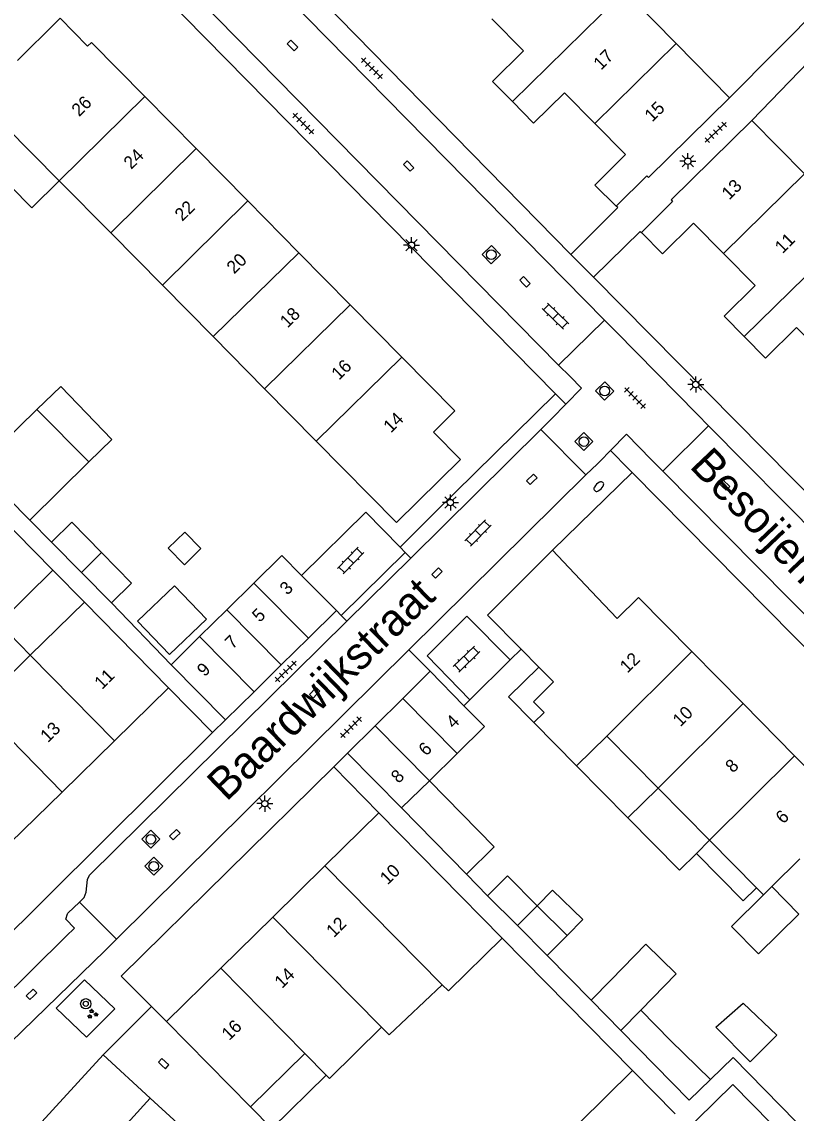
# Model space of a CAD drawing. Extents: x 128000 to 131008, y 398996 to 402500.
# Drawn here: x 129299.2 to 129359.4, y 399505.2 to 399590.2 of the extents above; entities that cross this region are included whole.
import ezdxf

# ---------------------------------------------------------------- set-up
doc = ezdxf.new("R2010")
doc.units = 0
for name, color, linetype in [('gg-afsc-erfafscheiding', 7, 'Continuous'), ('gg-afsc-muur', 7, 'Continuous'), ('gg-anno-huisnummerreeks BGT', 7, 'Continuous'), ('gg-anno-openbare ruimte label', 7, 'Continuous'), ('gg-bbg-bijgebouw', 7, 'Continuous'), ('gg-bbg-gedigitaliseerde bebouwing', 7, 'Continuous'), ('gg-bbg-gedigitaliseerde bijgebouw', 7, 'Continuous'), ('gg-bbg-hoofdgebouw', 7, 'Continuous'), ('gg-bbg-luifel en loopbrug', 7, 'Continuous'), ('gg-bbg-tussenscheiding', 7, 'Continuous'), ('gg-knt-verharding', 7, 'Continuous'), ('gt-grn-weggrens', 7, 'Continuous'), ('gt-symb-boom', 7, 'Continuous'), ('gt-symb-brandkraan', 7, 'Continuous'), ('gt-symb-groenvak', 7, 'Continuous'), ('gt-symb-klinker verharding', 7, 'Continuous'), ('gt-symb-kolk', 7, 'Continuous'), ('gt-symb-lichtmast', 7, 'Continuous'), ('gt-symb-rioolschacht', 7, 'Continuous'), ('gt-symb-tegel verharding', 7, 'Continuous')]:
    doc.layers.add(name, color=color, linetype=linetype)

# ---------------------------------------------------------------- blocks, each defined once
blk = doc.blocks.new('gt0-KOLK')
at = {"layer": 'gt-symb-kolk'}
blk.add_lwpolyline([(0, 0), (0.375, 0), (0.375, 0.4), (-0.375, 0.4), (-0.375, 0), (0, 0)], dxfattribs=at)
blk = doc.blocks.new('gt0-LMAST')
at = {"layer": 'gt-symb-lichtmast'}
for p, q in [((-0.182, 0.173), (-0.447, 0.438)), ((-0.005, 0.246), (-0.005, 0.621)), ((0.172, 0.173), (0.437, 0.438)), ((-0.255, -0.004), (-0.63, -0.004)), ((-0.182, -0.181), (-0.447, -0.446)), ((-0.005, -0.254), (-0.005, -0.629)), ((0.437, -0.446), (0.172, -0.181)), ((0.245, -0.004), (0.62, -0.004))]:
    blk.add_line(p, q, dxfattribs=at)
blk.add_circle((-0.005, -0.004), 0.25, dxfattribs=at)
blk = doc.blocks.new('gt0-TEG1')
at = {"layer": 'gt-symb-tegel verharding'}
for p, q in [((-1.125, 0), (1.125, 0)), ((-0.9, -0.25), (-0.9, 0.25)), ((-0.45, -0.25), (-0.45, 0.25)), ((0, -0.25), (0, 0.25)), ((0.45, -0.25), (0.45, 0.25)), ((0.9, -0.25), (0.9, 0.25))]:
    blk.add_line(p, q, dxfattribs=at)
blk = doc.blocks.new('gt0-RS')
at = {"layer": 'gt-symb-rioolschacht'}
blk.add_lwpolyline([(-0.5, -0.5), (0.5, -0.5), (0.5, 0.5), (-0.5, 0.5)], close=True, dxfattribs=at)
blk.add_circle((0, 0), 0.375, dxfattribs=at)
blk = doc.blocks.new('gt0-KL1')
at = {"layer": 'gt-symb-klinker verharding'}
for p, q in [((-1.15, 0.3), (1.15, 0.3)), ((-1, -0.3), (-1, 0.3)), ((-0.5, 0.3), (-0.5, 0.45)), ((0, -0.3), (0, 0.3)), ((0.5, 0.3), (0.5, 0.45)), ((1, -0.3), (1, 0.3)), ((-1.15, -0.3), (1.15, -0.3)), ((-0.5, -0.45), (-0.5, -0.3)), ((0.5, -0.45), (0.5, -0.3))]:
    blk.add_line(p, q, dxfattribs=at)
blk = doc.blocks.new('gt0-BR')
at = {"layer": 'gt-symb-brandkraan'}
for centre, radius, start, end in [((-0.244, 0), 0.206, 107.56694, 252.43307), ((0.599, -2.664), 3, 106.89205, 107.56694), ((0, -0.691), 0.938, 73.10799, 106.89205), ((-0.599, -2.664), 3, 72.43309, 73.10799), ((0.244, 0), 0.206, 287.56695, 72.43309), ((0.599, 2.664), 3, 252.43307, 253.10797), ((0, 0.691), 0.938, 253.10797, 286.89206), ((-0.599, 2.664), 3, 286.89206, 287.56695)]:
    blk.add_arc(centre, radius, start, end, dxfattribs=at)
blk = doc.blocks.new('gt0-BOOM')
at = {"layer": 'gt-symb-boom'}
for radius in [0.4, 0.2]:
    blk.add_circle((0, 0), radius, dxfattribs=at)
blk = doc.blocks.new('gt0-GRVAK')
at = {"layer": 'gt-symb-groenvak'}
for p, q in [((-0.11, 0.189), (-0.228, 0.24)), ((-0.182, 0.153), (0.088, 0.153)), ((-0.091, 0.211), (-0.156, 0.322)), ((-0.047, 0.214), (-0.047, 0.393)), ((-0.004, 0.211), (0.061, 0.322)), ((0.015, 0.189), (0.133, 0.24)), ((0.262, -0.052), (0.197, 0.059)), ((0.305, -0.049), (0.305, 0.13)), ((0.349, -0.052), (0.414, 0.059)), ((-0.245, -0.228), (-0.363, -0.177)), ((-0.318, -0.264), (-0.047, -0.264)), ((-0.226, -0.206), (-0.291, -0.095)), ((-0.183, -0.203), (-0.183, -0.024)), ((-0.139, -0.206), (-0.074, -0.095)), ((-0.12, -0.228), (-0.002, -0.177)), ((0.243, -0.074), (0.125, -0.023)), ((0.17, -0.11), (0.441, -0.11)), ((0.368, -0.074), (0.486, -0.023))]:
    blk.add_line(p, q, dxfattribs=at)

msp = doc.modelspace()

# ---------------------------------------------------------------- linework, layer by layer
at = {"layer": 'gg-afsc-erfafscheiding'}
for p, q in [((129301.591, 399547.471), (129291.818, 399557.373)), ((129301.48, 399549.65), (129299.803, 399551.357)), ((129328.613, 399549.259), (129331.297, 399551.93)), ((129310.781, 399540.098), (129306.15, 399544.93)), ((129333.785, 399523.809), (129335.42, 399522.12)), ((129346.708, 399508.508), (129336.563, 399518.825)), ((129343.49, 399513.98), (129340.06, 399517.47)), ((129352.77, 399507.809), (129354.537, 399509.522)), ((129363.878, 399500), (129354.537, 399509.522))]:
    msp.add_line(p, q, dxfattribs=at)
for points in [[(129354.262, 399584.238), (129361.519, 399591.571), (129349.34, 399603.725), (129341.619, 399611.539), (129338.683, 399614.565)], [(129368.984, 399584.231), (129363.352, 399590.097), (129356, 399582.47)], [(129320.951, 399547.055), (129325.957, 399551.977), (129328.613, 399549.259)]]:
    msp.add_lwpolyline(points, dxfattribs=at)
at = {"layer": 'gg-afsc-muur'}
for p, q in [((129338.04, 399541.318), (129337.186, 399540.475)), ((129337.186, 399540.475), (129334.051, 399537.38)), ((129334.051, 399537.38), (129333.582, 399536.917))]:
    msp.add_line(p, q, dxfattribs=at)
at = {"layer": 'gg-bbg-bijgebouw'}
for p, q in [((129320.951, 399547.055), (129319.408, 399548.606)), ((129323.66, 399544.33), (129320.951, 399547.055)), ((129321.479, 399542.179), (129323.66, 399544.33)), ((129319.361, 399540.091), (129321.479, 399542.179)), ((129317.245, 399538.004), (129319.361, 399540.091)), ((129328.827, 399537.483), (129330.96, 399539.6)), ((129330.96, 399539.6), (129333.582, 399536.917)), ((129315.02, 399535.81), (129317.245, 399538.004)), ((129326.673, 399535.347), (129328.827, 399537.483)), ((129333.582, 399536.917), (129335.172, 399535.29)), ((129324.53, 399533.22), (129326.673, 399535.347))]:
    msp.add_line(p, q, dxfattribs=at)
at = {"layer": 'gg-bbg-gedigitaliseerde bebouwing'}
for p, q in [((129302.081, 399577.791), (129306.087, 399573.727)), ((129306.087, 399573.727), (129310.11, 399569.647)), ((129310.11, 399569.647), (129314.051, 399565.651)), ((129314.051, 399565.651), (129318.068, 399561.578)), ((129318.068, 399561.578), (129322.069, 399557.519)), ((129322.069, 399557.519), (129328.33, 399551.17)), ((129339.83, 399536.392), (129339.03, 399535.603)), ((129342.353, 399532.235), (129339.03, 399535.603)), ((129344.702, 399534.552), (129342.353, 399532.235)), ((129344.702, 399534.552), (129348.7, 399530.5)), ((129348.7, 399530.5), (129352.708, 399526.438)), ((129326.97, 399528.58), (129336.563, 399518.825)), ((129352.708, 399526.438), (129356.36, 399522.738)), ((129356.36, 399522.738), (129356.9, 399522.19)), ((129316.98, 399505.68), (129321.196, 399509.834)), ((129322.846, 399508.16), (129321.196, 399509.834))]:
    msp.add_line(p, q, dxfattribs=at)
for points in [[(129297.98, 399582.09), (129297.91, 399582.02), (129302.081, 399577.791)], [(129336.563, 399518.825), (129332.374, 399514.705), (129331.899, 399515.188)], [(129331.899, 399515.188), (129327.758, 399511.282), (129327.162, 399511.89)], [(129327.162, 399511.89), (129323.107, 399507.895), (129322.846, 399508.16)]]:
    msp.add_lwpolyline(points, dxfattribs=at)
at = {"layer": 'gg-bbg-gedigitaliseerde bijgebouw'}
for p, q in [((129297.519, 399557.186), (129300.331, 399559.969)), ((129300.331, 399559.969), (129304.374, 399555.902)), ((129304.374, 399555.902), (129299.803, 399551.357)), ((129299.803, 399551.357), (129298.07, 399553.1)), ((129303.809, 399547.296), (129301.48, 399549.65)), ((129319.408, 399548.606), (129317.237, 399546.466)), ((129306.15, 399544.93), (129303.809, 399547.296)), ((129317.237, 399546.466), (129315.119, 399544.376)), ((129315.119, 399544.376), (129313.007, 399542.293)), ((129313.007, 399542.293), (129310.781, 399540.098)), ((129315.02, 399535.81), (129310.781, 399540.098)), ((129335.172, 399535.29), (129333.058, 399533.192)), ((129328.71, 399528.97), (129324.53, 399533.22)), ((129333.058, 399533.192), (129330.904, 399531.055)), ((129328.71, 399528.97), (129333.785, 399523.809)), ((129337.74, 399519.8), (129335.42, 399522.12)), ((129339.29, 399521.34), (129341.61, 399519.01)), ((129337.74, 399519.8), (129340.06, 399517.47)), ((129340.06, 399517.47), (129341.61, 399519.01)), ((129343.49, 399513.98), (129345.03, 399515.56)), ((129345.79, 399511.63), (129343.49, 399513.98)), ((129349.65, 399510.85), (129347.34, 399513.21)), ((129345.79, 399511.63), (129351.122, 399506.206)), ((129352.77, 399507.809), (129349.65, 399510.85)), ((129350.029, 399505.131), (129346.708, 399508.508)), ((129351.122, 399506.206), (129352.77, 399507.809))]:
    msp.add_line(p, q, dxfattribs=at)
for points in [[(129301.48, 399549.65), (129303.06, 399551.2), (129305.383, 399548.833)], [(129311.848, 399550.43), (129313.112, 399549.149), (129311.83, 399547.885), (129310.566, 399549.167), (129311.848, 399550.43)], [(129305.383, 399548.833), (129307.71, 399546.46), (129306.15, 399544.93)], [(129308.178, 399543.487), (129311.066, 399546.255), (129313.557, 399543.656), (129310.669, 399540.888), (129308.178, 399543.487)], [(129330.904, 399531.055), (129335.943, 399525.931), (129333.785, 399523.809)], [(129335.42, 399522.12), (129336.97, 399523.67), (129339.29, 399521.34)], [(129356.9, 399522.19), (129354.408, 399519.732), (129356.515, 399517.596), (129359.653, 399520.691)], [(129345.03, 399515.56), (129347.749, 399518.349), (129350.108, 399516.05), (129347.34, 399513.21)], [(129357.926, 399511.253), (129355.86, 399509.2), (129353.192, 399511.878), (129355.31, 399513.743), (129357.926, 399511.253)], [(129346.708, 399508.508), (129342.545, 399504.415), (129343.386, 399503.559)], [(129350.31, 399503.285), (129354.515, 399507.429), (129357.494, 399504.375)]]:
    msp.add_lwpolyline(points, dxfattribs=at)
at = {"layer": 'gg-bbg-hoofdgebouw'}
for p, q in [((129350.111, 399588.459), (129346.096, 399592.542)), ((129354.262, 399584.238), (129350.111, 399588.459)), ((129312.746, 399580.286), (129308.746, 399584.344)), ((129354.262, 399584.238), (129347.95, 399578.05)), ((129356, 399582.47), (129360.085, 399578.325)), ((129316.753, 399576.221), (129312.746, 399580.286)), ((129320.735, 399572.181), (129316.753, 399576.221)), ((129324.736, 399568.122), (129320.735, 399572.181)), ((129328.749, 399564.051), (129324.736, 399568.122)), ((129333.31, 399556.07), (129328.33, 399551.17)), ((129343.49, 399545.841), (129340.464, 399549.017)), ((129299.831, 399540.839), (129304.05, 399544.98)), ((129304.05, 399544.98), (129310.59, 399538.31)), ((129338.04, 399541.318), (129339.42, 399539.922)), ((129351.311, 399541.132), (129355.309, 399537.079)), ((129295.77, 399536.855), (129299.831, 399540.839)), ((129310.59, 399538.31), (129306.373, 399534.172)), ((129355.309, 399537.079), (129359.31, 399533.023)), ((129306.373, 399534.172), (129302.317, 399530.193)), ((129359.31, 399533.023), (129363.14, 399529.14)), ((129302.317, 399530.193), (129298.247, 399526.199)), ((129322.755, 399524.435), (129326.97, 399528.58)), ((129318.715, 399520.462), (129322.755, 399524.435)), ((129314.653, 399516.468), (129318.715, 399520.462)), ((129310.43, 399512.315), (129314.653, 399516.468)), ((129310.43, 399512.315), (129316.98, 399505.68)), ((129309.17, 399506.35), (129305.18, 399501.995)), ((129309.17, 399506.35), (129316.128, 399500))]:
    msp.add_line(p, q, dxfattribs=at)
for points in [[(129301.93, 399590.22), (129302.15, 399590.45), (129304.29, 399588.27), (129304.59, 399588.56), (129308.746, 399584.344)], [(129337.357, 399583.944), (129335.8, 399585.52), (129338.21, 399587.9), (129335.749, 399590.397)], [(129343.783, 399582.232), (129341.41, 399584.64), (129339.01, 399582.27), (129337.357, 399583.944)], [(129345.44, 399575.8), (129343.76, 399577.45), (129346.16, 399579.82), (129343.783, 399582.232)], [(129356, 399582.47), (129349.7, 399576.29), (129349.81, 399576.18), (129347.41, 399573.751)], [(129345.44, 399575.8), (129347.82, 399578.16), (129347.95, 399578.05)], [(129353.775, 399572.131), (129351.45, 399574.48), (129349.03, 399572.091), (129347.41, 399573.751)], [(129355.392, 399565.649), (129353.83, 399567.23), (129356.25, 399569.63), (129353.775, 399572.131)], [(129361.871, 399563.94), (129359.47, 399566.37), (129357.05, 399563.97), (129355.392, 399565.649)], [(129333.31, 399556.07), (129331.21, 399558.21), (129332.88, 399559.86), (129328.749, 399564.051)], [(129340.464, 399549.017), (129335.417, 399543.973), (129338.04, 399541.318)], [(129343.49, 399545.841), (129345.52, 399543.71), (129347.17, 399545.33), (129351.311, 399541.132)], [(129339.42, 399539.922), (129340.565, 399538.764), (129339.007, 399537.225), (129339.83, 399536.392)]]:
    msp.add_lwpolyline(points, dxfattribs=at)
at = {"layer": 'gg-bbg-luifel en loopbrug'}
for p, q in [((129304.05, 399544.98), (129301.591, 399547.471)), ((129342.353, 399532.235), (129346.351, 399528.183)), ((129346.351, 399528.183), (129348.7, 399530.5)), ((129351.674, 399525.418), (129352.708, 399526.438)), ((129322.846, 399508.16), (129318.632, 399504.007)), ((129318.632, 399504.007), (129316.98, 399505.68))]:
    msp.add_line(p, q, dxfattribs=at)
for points in [[(129302.081, 399577.791), (129299.953, 399575.676), (129294.878, 399580.784), (129297.1, 399582.991)], [(129304.374, 399555.902), (129306.179, 399557.632), (129302.212, 399561.771), (129300.331, 399559.969)], [(129299.831, 399540.839), (129297.379, 399543.337), (129301.591, 399547.471)], [(129339.03, 399535.603), (129337.063, 399537.596), (129339.42, 399539.922)], [(129346.351, 399528.183), (129350.359, 399524.12), (129351.674, 399525.418)], [(129351.674, 399525.418), (129355.325, 399521.717), (129356.36, 399522.738)], [(129341.61, 399519.01), (129342.83, 399520.262), (129340.476, 399522.557), (129339.29, 399521.34)]]:
    msp.add_lwpolyline(points, dxfattribs=at)
at = {"layer": 'gg-bbg-tussenscheiding'}
for p, q in [((129337.357, 399583.944), (129346.096, 399592.542)), ((129301.93, 399590.22), (129298.82, 399587.157)), ((129343.783, 399582.232), (129350.111, 399588.459)), ((129302.081, 399577.791), (129308.746, 399584.344)), ((129306.087, 399573.727), (129312.746, 399580.286)), ((129353.775, 399572.131), (129360.085, 399578.325)), ((129310.11, 399569.647), (129316.753, 399576.221)), ((129355.392, 399565.649), (129364.126, 399574.223)), ((129314.051, 399565.651), (129320.735, 399572.181)), ((129318.068, 399561.578), (129324.736, 399568.122)), ((129322.069, 399557.519), (129328.749, 399564.051)), ((129305.383, 399548.833), (129303.809, 399547.296)), ((129321.479, 399542.179), (129317.237, 399546.466)), ((129315.119, 399544.376), (129319.361, 399540.091)), ((129313.007, 399542.293), (129317.245, 399538.004)), ((129344.702, 399534.552), (129351.311, 399541.132)), ((129299.831, 399540.839), (129306.373, 399534.172)), ((129295.77, 399536.855), (129302.317, 399530.193)), ((129328.827, 399537.483), (129333.058, 399533.192)), ((129348.7, 399530.5), (129355.309, 399537.079)), ((129326.673, 399535.347), (129330.904, 399531.055)), ((129352.708, 399526.438), (129359.31, 399533.023)), ((129330.904, 399531.055), (129328.71, 399528.97)), ((129359.74, 399524.99), (129357.552, 399522.833)), ((129322.755, 399524.435), (129331.899, 399515.188)), ((129356.9, 399522.19), (129357.552, 399522.833)), ((129357.552, 399522.833), (129359.653, 399520.691)), ((129339.29, 399521.34), (129337.74, 399519.8)), ((129318.715, 399520.462), (129327.162, 399511.89)), ((129314.653, 399516.468), (129321.196, 399509.834)), ((129345.79, 399511.63), (129347.34, 399513.21))]:
    msp.add_line(p, q, dxfattribs=at)
at = {"layer": 'gg-knt-verharding'}
for p, q in [((129340.934, 399563.417), (129297.936, 399607.203)), ((129308.441, 399603.703), (129344.531, 399566.925)), ((129371.54, 399542.04), (129343.68, 399570.27)), ((129344.531, 399566.925), (129340.934, 399563.417)), ((129345.404, 399566.059), (129344.531, 399566.925)), ((129340.934, 399563.417), (129341.852, 399562.538)), ((129331.297, 399551.93), (129340.71, 399561.19)), ((129339.565, 399558.424), (129340.452, 399559.306)), ((129352.628, 399558.691), (129351.752, 399559.598)), ((129329.438, 399548.413), (129339.565, 399558.424)), ((129343.064, 399554.889), (129339.565, 399558.424)), ((129349.069, 399555.173), (129352.628, 399558.691)), ((129352.628, 399558.691), (129384.22, 399526.75)), ((129343.983, 399555.756), (129343.064, 399554.889)), ((129348.178, 399556.068), (129349.069, 399555.173)), ((129343.064, 399554.889), (129329.3, 399541.26)), ((129346.67, 399555.07), (129340.464, 399549.017)), ((129388.75, 399512.46), (129346.67, 399555.07)), ((129387.476, 399516.259), (129349.069, 399555.173)), ((129324.037, 399543.948), (129329.013, 399548.853)), ((129329.013, 399548.853), (129328.613, 399549.259)), ((129324.474, 399543.505), (129329.438, 399548.413)), ((129323.66, 399544.33), (129324.037, 399543.948)), ((129329.3, 399541.26), (129306.551, 399518.735)), ((129310.59, 399538.31), (129314.018, 399534.816)), ((129326.97, 399528.58), (129323.452, 399532.158)), ((129302.753, 399520.752), (129303.656, 399521.628)), ((129303.656, 399521.628), (129306.551, 399518.735)), ((129306.551, 399518.735), (129305.658, 399517.849)), ((129310.43, 399512.315), (129309.251, 399513.496)), ((129298.082, 399501.626), (129305.49, 399509.74)), ((129309.17, 399506.35), (129305.49, 399509.74))]:
    msp.add_line(p, q, dxfattribs=at)
for points in [[(129315.88, 399608.45), (129310.99, 399603.59), (129341.9, 399572.04)], [(129340.71, 399561.19), (129303.81, 399598.72), (129303.62, 399598.61)], [(129341.9, 399572.04), (129345.57, 399575.7), (129345.44, 399575.8)], [(129343.68, 399570.27), (129347.29, 399573.84), (129347.41, 399573.751)], [(129334.051, 399537.38), (129330.719, 399540.79), (129333.818, 399543.883), (129337.186, 399540.475)], [(129303.656, 399521.628), (129304.03, 399521.99), (129304.17, 399522.39), (129304.27, 399523.37), (129304.45, 399523.71), (129324.474, 399543.505)], [(129314.018, 399534.816), (129296.92, 399517.85), (129295.742, 399518.931)], [(129323.452, 399532.158), (129306.9, 399515.85), (129309.251, 399513.496)], [(129302.625, 399518.959), (129303.282, 399519.587), (129302.6, 399520.3), (129302.72, 399520.72), (129302.753, 399520.752)], [(129291.759, 399513.34), (129297.307, 399513.738), (129302.625, 399518.959)], [(129305.658, 399517.849), (129298.278, 399510.682), (129296.46, 399503.106)], [(129304.054, 399515.567), (129306.41, 399513.303), (129304.205, 399511.118), (129301.832, 399513.367), (129304.054, 399515.567)]]:
    msp.add_lwpolyline(points, dxfattribs=at)
at = {"layer": 'gt-grn-weggrens'}
for p, q in [((129341.9, 399572.04), (129343.68, 399570.27)), ((129351.752, 399559.598), (129345.404, 399566.059)), ((129341.852, 399562.538), (129342.734, 399561.636)), ((129341.503, 399560.379), (129342.734, 399561.636)), ((129340.71, 399561.19), (129341.503, 399560.379)), ((129340.452, 399559.306), (129341.503, 399560.379)), ((129344.992, 399556.786), (129346.235, 399558.055)), ((129346.235, 399558.055), (129348.178, 399556.068)), ((129329.438, 399548.413), (129329.013, 399548.853)), ((129324.037, 399543.948), (129324.474, 399543.505)), ((129330.96, 399539.6), (129329.3, 399541.26)), ((129314.018, 399534.816), (129315.02, 399535.81)), ((129324.53, 399533.22), (129323.452, 399532.158)), ((129305.49, 399509.74), (129309.251, 399513.496))]:
    msp.add_line(p, q, dxfattribs=at)
for points in [[(129343.983, 399555.756), (129344.187, 399555.964), (129344.992, 399556.786)], [(129346.67, 399555.07), (129346.407, 399555.339), (129344.992, 399556.786)]]:
    msp.add_lwpolyline(points, dxfattribs=at)

# ---------------------------------------------------------------- block references
at = {"layer": 'gt-symb-boom'}
msp.add_blockref('gt0-BOOM', (129304.145, 399513.708), dxfattribs=at)
at = {"layer": 'gt-symb-brandkraan', "rotation": 44.51376743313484}
msp.add_blockref('gt0-BR', (129344.081, 399553.975), dxfattribs=at)
at = {"layer": 'gt-symb-groenvak'}
msp.add_blockref('gt0-GRVAK', (129304.657, 399512.909), dxfattribs=at)
at = {"layer": 'gt-symb-klinker verharding'}
for p, rotation in [((129340.709, 399567.241), -44.270673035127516), ((129334.676, 399550.361), 45.648297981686), ((129324.769, 399548.218), 45.64829798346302), ((129333.791, 399540.545), 44.10862414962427)]:
    msp.add_blockref('gt0-KL1', p, dxfattribs=dict(at, rotation=rotation))
at = {"layer": 'gt-symb-kolk'}
for p, rotation in [((129320.095, 399588.18), -45.405196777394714), ((129329.134, 399578.789), -45.405196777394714), ((129338.197, 399569.77), -45.405196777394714), ((129339.007, 399554.404), 44.51376743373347), ((129353.721, 399553.96), -45.40519677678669), ((129331.627, 399547.095), 44.51376743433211), ((129322.106, 399537.774), 44.51376743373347), ((129311.22, 399526.739), 44.51376743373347), ((129300.068, 399514.303), 44.51376743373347), ((129310.076, 399508.904), -42.52804406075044)]:
    msp.add_blockref('gt0-KOLK', p, dxfattribs=dict(at, rotation=rotation))
at = {"layer": 'gt-symb-lichtmast'}
for p in [(129351.007, 399579.306), (129329.5, 399572.77), (129351.631, 399561.928), (129332.531, 399552.735), (129318.085, 399529.293)]:
    msp.add_blockref('gt0-LMAST', p, dxfattribs=at)
at = {"layer": 'gt-symb-rioolschacht'}
for p, rotation in [((129335.709, 399572.031), 44.51376743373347), ((129344.541, 399561.412), 44.51376743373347), ((129342.919, 399557.478), 44.51376743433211), ((129309.214, 399526.517), 44.756879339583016), ((129309.44, 399524.417), 44.75687933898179)]:
    msp.add_blockref('gt0-RS', p, dxfattribs=dict(at, rotation=rotation))
at = {"layer": 'gt-symb-tegel verharding'}
for p, rotation in [((129326.42, 399586.534), -44.59480322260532), ((129321.08, 399582.24), -44.59480322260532), ((129353.183, 399581.557), 43.54158234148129), ((129346.901, 399560.877), -45.0000000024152), ((129319.711, 399539.585), 44.189646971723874), ((129324.789, 399535.239), 44.756879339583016)]:
    msp.add_blockref('gt0-TEG1', p, dxfattribs=dict(at, rotation=rotation))

# ---------------------------------------------------------------- texts
at = {"layer": 'gg-anno-huisnummerreeks BGT'}
for s, rotation, p in [('17', 44.6, (129344.255, 399586.345)), ('26', 44.6, (129303.63, 399582.729)), ('15', 44.6, (129348.235, 399582.306)), ('24', 44.6, (129307.683, 399578.618)), ('13', 44.7, (129354.239, 399576.245)), ('22', 44.6, (129311.663, 399574.58)), ('11', 44.7, (129358.378, 399572.063)), ('20', 44.6, (129315.705, 399570.479)), ('18', 44.6, (129319.851, 399566.273)), ('16', 44.6, (129323.858, 399562.208)), ('14', 44.6, (129327.904, 399558.103)), ('3', 44.6, (129319.835, 399545.473)), ('5', 44.6, (129317.686, 399543.355)), ('7', 44.6, (129315.568, 399541.266)), ('12', 44.6, (129346.309, 399539.4)), ('9', 44.6, (129313.398, 399539.126)), ('11', 44.4, (129305.408, 399538.13)), ('10', 44.6, (129350.426, 399535.226)), ('4', 44.8, (129332.787, 399535.073)), ('13', 44.4, (129301.196, 399533.997)), ('6', 44.8, (129330.643, 399532.946)), ('8', 44.6, (129354.52, 399531.629)), ('8', 44.8, (129328.495, 399530.815)), ('6', 44.6, (129358.435, 399527.66)), ('10', 44.5, (129327.633, 399522.919)), ('12', 44.5, (129323.456, 399518.812)), ('14', 44.5, (129319.428, 399514.851)), ('16', 44.5, (129315.312, 399510.803))]:
    msp.add_text(s, height=1, rotation=rotation, dxfattribs=at).set_placement(p)
at = {"layer": 'gg-anno-openbare ruimte label'}
for s, rotation, p in [('Besoijenstraat', 313.6, (129351.065, 399555.513)), ('Baardwijkstraat', 44.1, (129315.096, 399529.393))]:
    msp.add_text(s, height=2.5, rotation=rotation, dxfattribs=at).set_placement(p)

doc.saveas('drawing.dxf')
